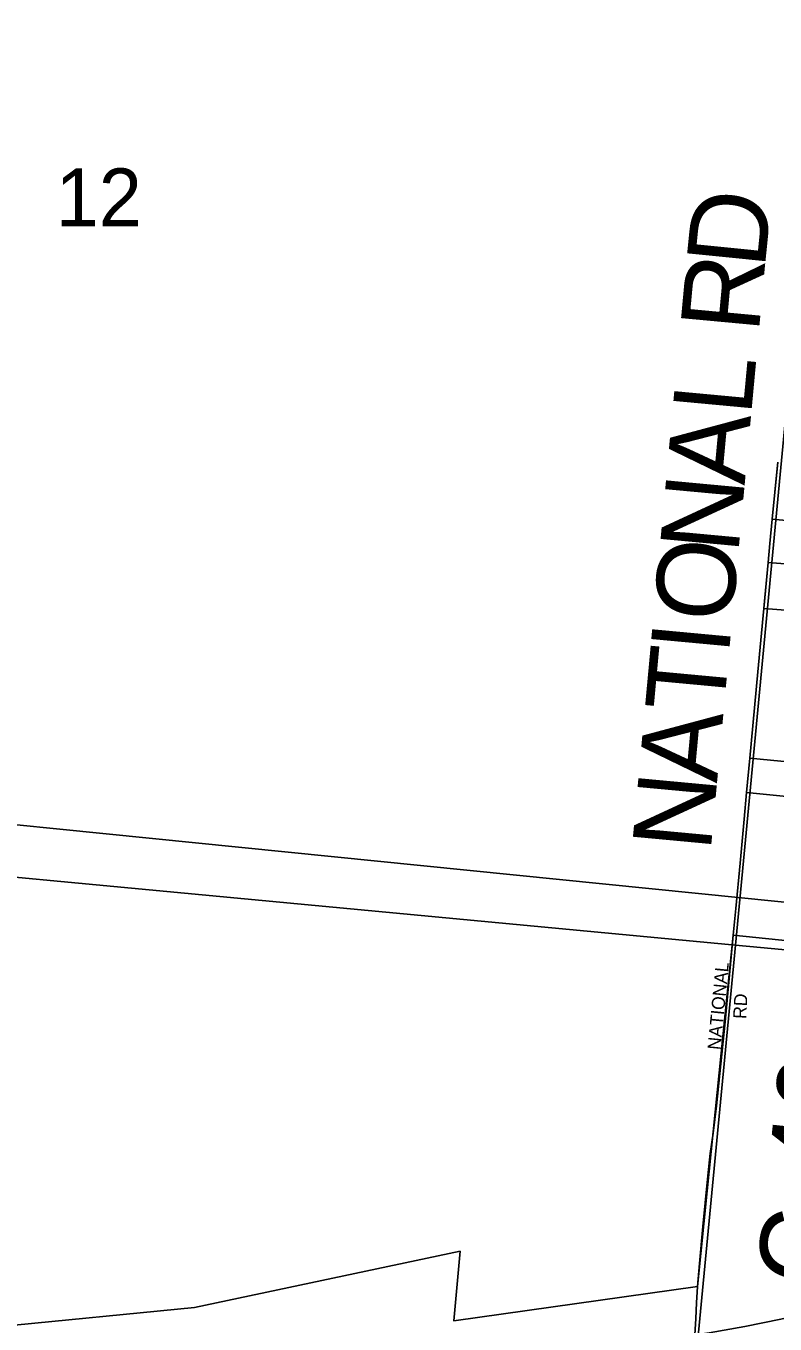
# Model space of a CAD drawing. Extents: x 1410790 to 1770854, y 448063 to 770588.
# Drawn here: x 1521962 to 1524817, y 650287 to 655233 of the extents above; entities that cross this region are included whole.
import ezdxf

# ---------------------------------------------------------------- set-up
doc = ezdxf.new("R2010")
doc.units = 0
for name, color, linetype in [('GM_X_City_Street', 7, 'Continuous'), ('GM_X_City_Street_Text', 7, 'Continuous'), ('GM_X_Corporation', 7, 'Continuous'), ('GM_X_County_Road', 7, 'Continuous'), ('GM_X_County_Road_Text', 7, 'Continuous'), ('GM_X_Section', 7, 'Continuous'), ('GM_X_Section_Text', 7, 'Continuous'), ('GM_X_Township', 7, 'Continuous')]:
    doc.layers.add(name, color=color, linetype=linetype)

msp = doc.modelspace()

# ---------------------------------------------------------------- linework, layer by layer
at = {"layer": 'GM_X_City_Street'}
for points in [[(1524606.6, 651242.2), (1524610.5, 651278.6), (1524626.4, 651439), (1524657.3, 651768.8)], [(1524511.2, 650245.7), (1524514.3, 650308.7), (1524517.4, 650368.6), (1524521.2, 650430.5)], [(1524511.2, 650245.7), (1524565.4, 650253.9), (1524701.5, 650278.4), (1524838.3, 650306), (1524941.9, 650329.3), (1525076.1, 650360.6)]]:
    msp.add_lwpolyline(points, dxfattribs=at)
at = {"layer": 'GM_X_Corporation'}
for points in [[(1525306.4, 653307.1), (1524806, 653353.8), (1524827.2, 653570.3)], [(1525273.6, 652975), (1524773.8, 653012.8), (1524790.4, 653188.4), (1525288.9, 653148.8)], [(1525192.3, 652264.1), (1524708.3, 652312.6), (1524720.1, 652442.7), (1525205.4, 652396.4)], [(1521851.4, 650276.9), (1522603.4, 650350.4), (1523616.5, 650564.8), (1523592.6, 650298.8), (1524521.2, 650430.5), (1524558.2, 650794.4), (1524657.3, 651768.8), (1525138.5, 651718.8), (1525942.2, 651641.8), (1528039.5, 651437), (1527997.7, 651010.8), (1527909, 650993.3), (1527815.5, 649985.9), (1529720.6, 650189.8), (1530341, 650295.8)]]:
    msp.add_lwpolyline(points, dxfattribs=at)
at = {"layer": 'GM_X_County_Road'}
for points in [[(1524806, 653353.8), (1524826.1, 653558.8), (1524827.2, 653570.3)], [(1524790.4, 653188.4), (1524796.9, 653260.4), (1524806, 653353.8)], [(1524773.8, 653012.8), (1524777.7, 653055), (1524790.4, 653188.4)], [(1524720.1, 652442.7), (1524751.3, 652771.6), (1524773.8, 653012.8)], [(1524708.3, 652312.6), (1524720.1, 652442.7)], [(1524657.3, 651768.8), (1524666.6, 651869.9), (1524683.4, 652043.2), (1524698.3, 652210.1), (1524708.3, 652312.6)], [(1524567.3, 650912.8), (1524569.9, 650936.3), (1524580.2, 651014.3), (1524593.1, 651119.1), (1524606.6, 651242.2)], [(1524521.2, 650430.5), (1524529.2, 650517.9), (1524541.5, 650658.9), (1524559.1, 650838.6), (1524567.3, 650912.8)]]:
    msp.add_lwpolyline(points, dxfattribs=at)
at = {"layer": 'GM_X_Section'}
for points in [[(1519790, 657541.4), (1525082.9, 657079.6), (1525172.7, 657070.1), (1524666.4, 651730.2), (1519360.1, 652231.2)], [(1525172.7, 657070.1), (1530204.9, 656579), (1530308.8, 656571.2), (1529818.7, 651249.1), (1524666.4, 651730.2)], [(1524666.4, 651730.2), (1524163.6, 646480.2), (1518872.7, 647025.1), (1519360.1, 652231.2)], [(1529818.7, 651249.1), (1529389.2, 645957.9), (1524163.6, 646480.2), (1524666.4, 651730.2)]]:
    msp.add_lwpolyline(points, close=True, dxfattribs=at)
at = {"layer": 'GM_X_Township'}
for points in [[(1521201.8, 673511.2), (1520708.9, 668234.8), (1520705, 668192.8), (1520384.1, 664777), (1520023.3, 660938), (1519813.3, 658702.6), (1519702.8, 657525.8), (1519766.8, 657522.5), (1519720.6, 657004.8), (1519314.6, 652452.1), (1524688.8, 651910.7), (1526106.4, 651767.9), (1530096, 651366), (1531112.1, 651263.6), (1532044.4, 651169.7), (1532157.4, 651158.4), (1532426.7, 651131.2), (1533590, 651014), (1540632, 650304.6), (1541201.9, 650247.2), (1548862.1, 649478.6)], [(1518591.2, 644339.7), (1518813, 646827.1), (1519006.1, 648972.3), (1519314.6, 652452.1), (1524688.8, 651910.7), (1526106.4, 651767.9), (1530096, 651366), (1531112.1, 651263.6), (1532044.4, 651169.7), (1532157.4, 651158.4), (1532426.7, 651131.2), (1533590, 651014), (1540632, 650304.6), (1541201.9, 650247.2), (1548862.1, 649478.6), (1553877.2, 648970.1), (1556492.4, 648706.9), (1556030.2, 643461.3)]]:
    msp.add_lwpolyline(points, dxfattribs=at)

# ---------------------------------------------------------------- texts
at = {"layer": 'GM_X_City_Street_Text'}
for s, rotation, p in [('NATIONAL', 84.4472, (1524608.5, 651330)), ('RD', 86.9833, (1524706.6, 651448.7))]:
    msp.add_text(s, height=50, rotation=rotation, dxfattribs=at).set_placement(p)
at = {"layer": 'GM_X_County_Road_Text'}
for s, rotation, p in [('D', 84.2604, (1524776.9, 654303.7)), ('R', 84.6902, (1524754.1, 654059)), ('L', 84.6954, (1524724.9, 653743.6)), ('A', 84.6961, (1524700.4, 653480.7)), ('N', 84.6941, (1524676, 653217.8)), ('O', 84.6939, (1524651.6, 652954.9)), ('I', 84.6964, (1524640.2, 652832.3)), ('T', 84.6932, (1524619.5, 652608.8)), ('A', 84.697, (1524595.1, 652346)), ('N', 84.6939, (1524570.7, 652083.1)), ('C-46', 83.9944, (1525044, 650422.4))]:
    msp.add_text(s, height=300, rotation=rotation, dxfattribs=at).set_placement(p)
at = {"layer": 'GM_X_Section_Text'}
msp.add_text('12', height=221, rotation=0, dxfattribs=at).set_placement((1522074.7, 654468.7))

doc.saveas('drawing.dxf')
